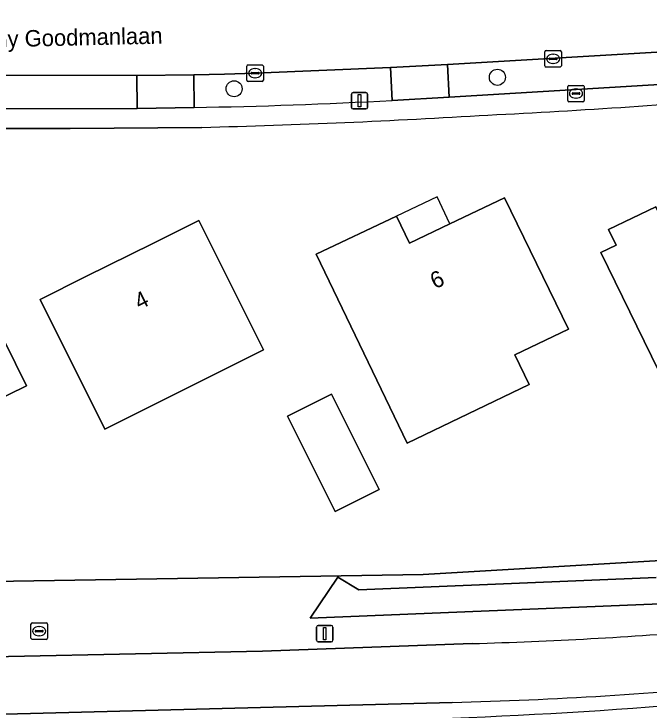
# Model space of a CAD drawing. Extents: x 160455 to 162082, y 388339 to 389736.
# Drawn here: x 160750.97 to 160789.67, y 389185.68 to 389228.12 of the extents above; entities that cross this region are included whole.
import ezdxf

# ---------------------------------------------------------------- set-up
doc = ezdxf.new("R2010")
doc.units = 0
for name, color, linetype in [('IMGEO_Berm_groen', 7, 'Continuous'), ('IMGEO_Boom', 7, 'Continuous'), ('IMGEO_Brandkraan', 7, 'Continuous'), ('IMGEO_Erf', 7, 'Continuous'), ('IMGEO_Groenvoorziening', 7, 'Continuous'), ('IMGEO_Hek', 7, 'Continuous'), ('IMGEO_Kolk', 7, 'Continuous'), ('IMGEO_Lichtmast', 7, 'Continuous'), ('IMGEO_Openbare_ruimte_label', 7, 'Continuous'), ('IMGEO_Pand', 7, 'Continuous'), ('IMGEO_Pand_nummerreeks', 7, 'Continuous'), ('IMGEO_Pand_overbouw', 7, 'Continuous'), ('IMGEO_Parkeervlak_open', 7, 'Continuous'), ('IMGEO_Rijbaan_lokaal_gesloten', 7, 'Continuous'), ('IMGEO_Voetpad_open', 7, 'Continuous'), ('IMGEO_Waterloop', 7, 'Continuous')]:
    doc.layers.add(name, color=color, linetype=linetype)

msp = doc.modelspace()

# ---------------------------------------------------------------- linework, layer by layer
at = {"layer": 'IMGEO_Berm_groen'}
for points in [[(160835.856, 389204.027), (160838.666, 389205.237), (160841.417, 389206.632), (160841.317, 389206.836), (160840.964, 389207.558), (160828.538, 389201.934), (160825.789, 389200.881), (160819.118, 389199.168), (160809.872, 389196.948), (160792.78, 389195.014), (160790.029, 389194.782), (160775.907, 389193.939), (160739.685, 389193.354), (160741.83, 389189.158), (160742.849, 389189.187), (160742.878, 389188.788), (160766.115, 389189.266), (160778.89, 389189.733)], [(160790.35, 389192.16), (160769.021, 389191.274), (160770.706, 389193.77), (160771.98, 389193.012), (160790.103, 389193.757)], [(160777.669, 389186.145), (160745.721, 389185.296), (160745.734, 389184.93)]]:
    msp.add_lwpolyline(points, dxfattribs=at)
for centre, radius, start, end in [((160772.209, 389439.303), 249.66, 271.5334, 274.85132), ((160764.406, 389523.184), 338.258, 271.57186, 276.99717), ((160771.081, 389448.084), 262.022, 271.4407, 275.52398)]:
    msp.add_arc(centre, radius, start, end, dxfattribs=at)
at = {"layer": 'IMGEO_Boom'}
for centre in [(160780.424, 389224.251), (160764.383, 389223.552)]:
    msp.add_circle(centre, 0.489, dxfattribs=at)
at = {"layer": 'IMGEO_Brandkraan'}
for p, q in [((160784.712, 389222.835), (160784.712, 389223.687)), ((160784.787, 389223.761), (160785.639, 389223.761)), ((160785.713, 389223.687), (160785.713, 389222.835)), ((160784.971, 389223.255), (160784.971, 389223.267)), ((160785.014, 389223.304), (160785.412, 389223.304)), ((160785.2, 389223.541), (160785.225, 389223.541)), ((160785.455, 389223.267), (160785.455, 389223.255)), ((160785.409, 389223.218), (160785.011, 389223.218)), ((160785.223, 389222.981), (160785.198, 389222.981)), ((160785.639, 389222.761), (160784.787, 389222.761))]:
    msp.add_line(p, q, dxfattribs=at)
for points in [[(160784.712, 389222.835), (160784.712, 389223.687)], [(160784.787, 389223.761), (160785.639, 389223.761)], [(160785.713, 389223.687), (160785.713, 389222.835)], [(160785.639, 389222.761), (160784.787, 389222.761)]]:
    msp.add_lwpolyline(points, dxfattribs=at)
for centre, radius, start, end in [((160784.789, 389223.685), 0.0765, 91.552, 178.448), ((160784.789, 389223.685), 0.0765, 91.552, 178.448), ((160785.637, 389223.685), 0.0765, 1.552, 88.448), ((160785.637, 389223.685), 0.0765, 1.552, 88.448), ((160785.011, 389223.264), 0.0403, 85.8775, 175.7526), ((160785.008, 389223.254), 0.0366, 178.938, 274.7102), ((160785.412, 389223.261), 0.043, 264.8664, 352.4533), ((160785.416, 389223.266), 0.0386, 1.7309, 96.639), ((160784.789, 389222.837), 0.0765, 181.552, 268.448), ((160784.789, 389222.837), 0.0765, 181.552, 268.448), ((160785.637, 389222.837), 0.0765, 271.552, 358.448), ((160785.637, 389222.837), 0.0765, 271.552, 358.448)]:
    msp.add_arc(centre, radius, start, end, dxfattribs=at)
for centre, major_axis, ratio, start_param, end_param in [((160785.199, 389223.261), (-0.387, 0.002), 0.722429, 4.712389, 7.853982), ((160785.224, 389223.261), (-0.39, 0.002), 0.717154, 1.570796, 4.712389)]:
    msp.add_ellipse(centre, major_axis=major_axis, ratio=ratio, start_param=start_param, end_param=end_param, dxfattribs=at)
at = {"layer": 'IMGEO_Erf'}
for points in [[(160728.561, 389215.115), (160739.685, 389193.354), (160775.907, 389193.939), (160790.029, 389194.782), (160792.78, 389195.014), (160809.872, 389196.948), (160819.118, 389199.168), (160825.789, 389200.881), (160828.538, 389201.934), (160840.964, 389207.558), (160840.582, 389208.339), (160828.436, 389233.158)], [(160762.417, 389221.201), (160754.391, 389221.137), (160750.31, 389221.126), (160748.581, 389221.117), (160745.756, 389221.061), (160744.291, 389220.973)]]:
    msp.add_lwpolyline(points, dxfattribs=at)
for points in [[(160790.084, 389216.35), (160790.531, 389215.437), (160793.942, 389217.108), (160794.389, 389216.195), (160798.399, 389218.159), (160802.796, 389209.175), (160798.771, 389207.205), (160799.211, 389206.306), (160793.183, 389203.356), (160791.872, 389206.034), (160790.695, 389205.457), (160786.72, 389213.579), (160787.651, 389214.023), (160787.198, 389214.973)], [(160784.753, 389208.901), (160781.49, 389207.333), (160782.361, 389205.52), (160774.928, 389201.947), (160769.391, 389213.468), (160774.285, 389215.795), (160775.066, 389214.149), (160777.536, 389215.321), (160780.862, 389216.899)], [(160746.161, 389202.715), (160745.941, 389203.164), (160739.741, 389200.092), (160737.357, 389204.904), (160737.079, 389204.766), (160735.992, 389206.954), (160736.269, 389207.092), (160735.888, 389207.863), (160733.88, 389211.922), (160735.564, 389212.769), (160735.753, 389212.864), (160738.384, 389214.187), (160738.574, 389214.282), (160740.362, 389215.181), (160741.018, 389213.877), (160746.283, 389216.45), (160751.74, 389205.439)], [(160766.178, 389207.64), (160756.501, 389202.803), (160752.564, 389210.707), (160755.356, 389212.099), (160759.429, 389214.129), (160762.235, 389215.528)], [(160773.23, 389199.124), (160770.546, 389197.783), (160767.64, 389203.597), (160770.323, 389204.938)]]:
    msp.add_lwpolyline(points, close=True, dxfattribs=at)
for centre, radius, start, end in [((160753.596, 389742.068), 520.781, 272.88973, 274.79048), ((160750.07, 389711.859), 490.813, 271.44145, 273.47861)]:
    msp.add_arc(centre, radius, start, end, dxfattribs=at)
at = {"layer": 'IMGEO_Groenvoorziening'}
msp.add_lwpolyline([(160790.103, 389193.757), (160771.98, 389193.012), (160770.706, 389193.77), (160769.021, 389191.274), (160790.35, 389192.16)], dxfattribs=at)
at = {"layer": 'IMGEO_Hek'}
msp.add_lwpolyline([(160739.685, 389193.354), (160775.907, 389193.939), (160790.029, 389194.782), (160792.78, 389195.014), (160809.872, 389196.948), (160819.118, 389199.168), (160825.789, 389200.881), (160828.538, 389201.934), (160840.964, 389207.558)], dxfattribs=at)
at = {"layer": 'IMGEO_Kolk'}
for p, q in [((160783.32, 389224.953), (160783.32, 389225.805)), ((160783.395, 389225.879), (160784.247, 389225.879)), ((160784.321, 389225.805), (160784.321, 389224.953)), ((160783.579, 389225.373), (160783.579, 389225.385)), ((160783.622, 389225.422), (160784.02, 389225.422)), ((160783.808, 389225.659), (160783.833, 389225.659)), ((160784.063, 389225.385), (160784.063, 389225.373)), ((160765.163, 389224.076), (160765.163, 389224.928)), ((160765.238, 389225.002), (160766.09, 389225.002)), ((160766.164, 389224.928), (160766.164, 389224.076)), ((160784.017, 389225.336), (160783.619, 389225.336)), ((160783.831, 389225.099), (160783.806, 389225.099)), ((160765.422, 389224.496), (160765.422, 389224.508)), ((160765.465, 389224.545), (160765.863, 389224.545)), ((160765.651, 389224.782), (160765.676, 389224.782)), ((160765.906, 389224.508), (160765.906, 389224.496)), ((160784.247, 389224.879), (160783.395, 389224.879)), ((160765.86, 389224.459), (160765.462, 389224.459)), ((160765.674, 389224.222), (160765.649, 389224.222)), ((160766.09, 389224.002), (160765.238, 389224.002)), ((160752.079, 389190.988), (160752.931, 389190.988)), ((160752.004, 389190.062), (160752.004, 389190.914)), ((160752.492, 389190.768), (160752.517, 389190.768)), ((160753.005, 389190.914), (160753.005, 389190.062)), ((160752.263, 389190.482), (160752.263, 389190.494)), ((160752.701, 389190.445), (160752.303, 389190.445)), ((160752.306, 389190.531), (160752.704, 389190.531)), ((160752.515, 389190.208), (160752.49, 389190.208)), ((160752.747, 389190.494), (160752.747, 389190.482)), ((160752.931, 389189.988), (160752.079, 389189.988))]:
    msp.add_line(p, q, dxfattribs=at)
for points in [[(160783.32, 389224.953), (160783.32, 389225.805)], [(160783.395, 389225.879), (160784.247, 389225.879)], [(160784.321, 389225.805), (160784.321, 389224.953)], [(160765.163, 389224.076), (160765.163, 389224.928)], [(160765.238, 389225.002), (160766.09, 389225.002)], [(160766.164, 389224.928), (160766.164, 389224.076)], [(160784.247, 389224.879), (160783.395, 389224.879)], [(160766.09, 389224.002), (160765.238, 389224.002)], [(160752.079, 389190.988), (160752.931, 389190.988)], [(160752.004, 389190.062), (160752.004, 389190.914)], [(160753.005, 389190.914), (160753.005, 389190.062)], [(160752.931, 389189.988), (160752.079, 389189.988)]]:
    msp.add_lwpolyline(points, dxfattribs=at)
for centre, radius, start, end in [((160783.397, 389225.803), 0.0765, 91.552, 178.448), ((160783.397, 389225.803), 0.0765, 91.552, 178.448), ((160784.245, 389225.803), 0.0765, 1.552, 88.448), ((160784.245, 389225.803), 0.0765, 1.552, 88.448), ((160783.619, 389225.382), 0.0403, 85.8775, 175.7526), ((160783.616, 389225.372), 0.0366, 178.938, 274.7102), ((160784.02, 389225.379), 0.043, 264.8664, 352.4533), ((160784.024, 389225.384), 0.0386, 1.7309, 96.639), ((160765.24, 389224.926), 0.0765, 91.552, 178.448), ((160765.24, 389224.926), 0.0765, 91.552, 178.448), ((160766.088, 389224.926), 0.0765, 1.552, 88.448), ((160766.088, 389224.926), 0.0765, 1.552, 88.448), ((160783.397, 389224.955), 0.0765, 181.552, 268.448), ((160783.397, 389224.955), 0.0765, 181.552, 268.448), ((160784.245, 389224.955), 0.0765, 271.552, 358.448), ((160784.245, 389224.955), 0.0765, 271.552, 358.448), ((160765.462, 389224.505), 0.0403, 85.8775, 175.7526), ((160765.867, 389224.507), 0.0386, 1.7309, 96.639), ((160765.24, 389224.078), 0.0765, 181.552, 268.448), ((160765.24, 389224.078), 0.0765, 181.552, 268.448), ((160765.459, 389224.495), 0.0366, 178.938, 274.7102), ((160765.863, 389224.502), 0.043, 264.8664, 352.4533), ((160766.088, 389224.078), 0.0765, 271.552, 358.448), ((160766.088, 389224.078), 0.0765, 271.552, 358.448), ((160752.081, 389190.912), 0.0765, 91.552, 178.448), ((160752.081, 389190.912), 0.0765, 91.552, 178.448), ((160752.929, 389190.912), 0.0765, 1.552, 88.448), ((160752.929, 389190.912), 0.0765, 1.552, 88.448), ((160752.303, 389190.491), 0.0403, 85.8775, 175.7526), ((160752.3, 389190.481), 0.0366, 178.938, 274.7102), ((160752.704, 389190.488), 0.043, 264.8664, 352.4533), ((160752.708, 389190.493), 0.0386, 1.7309, 96.639), ((160752.081, 389190.064), 0.0765, 181.552, 268.448), ((160752.081, 389190.064), 0.0765, 181.552, 268.448), ((160752.929, 389190.064), 0.0765, 271.552, 358.448), ((160752.929, 389190.064), 0.0765, 271.552, 358.448)]:
    msp.add_arc(centre, radius, start, end, dxfattribs=at)
for centre, major_axis, ratio, start_param, end_param in [((160783.807, 389225.379), (-0.387, 0.002), 0.722429, 4.712389, 7.853982), ((160783.832, 389225.379), (-0.39, 0.002), 0.717154, 1.570796, 4.712389), ((160765.65, 389224.502), (-0.387, 0.002), 0.722429, 4.712389, 7.853982), ((160765.675, 389224.502), (-0.39, 0.002), 0.717154, 1.570796, 4.712389), ((160752.491, 389190.488), (-0.387, 0.002), 0.722429, 4.712389, 7.853982), ((160752.516, 389190.488), (-0.39, 0.002), 0.717154, 1.570796, 4.712389)]:
    msp.add_ellipse(centre, major_axis=major_axis, ratio=ratio, start_param=start_param, end_param=end_param, dxfattribs=at)
at = {"layer": 'IMGEO_Lichtmast'}
for p, q in [((160771.628, 389223.321), (160772.418, 389223.321)), ((160772.418, 389223.321), (160771.628, 389223.321)), ((160771.528, 389222.421), (160771.528, 389223.221)), ((160771.528, 389223.221), (160771.528, 389222.421)), ((160772.518, 389223.221), (160772.518, 389222.421)), ((160772.518, 389222.421), (160772.518, 389223.221)), ((160772.418, 389222.321), (160771.628, 389222.321)), ((160771.628, 389222.321), (160772.418, 389222.321)), ((160769.409, 389189.933), (160769.409, 389190.733)), ((160769.409, 389190.733), (160769.409, 389189.933)), ((160769.509, 389190.833), (160770.299, 389190.833)), ((160770.299, 389190.833), (160769.509, 389190.833)), ((160770.399, 389190.733), (160770.399, 389189.933)), ((160770.399, 389189.933), (160770.399, 389190.733)), ((160770.299, 389189.833), (160769.509, 389189.833)), ((160769.509, 389189.833), (160770.299, 389189.833))]:
    msp.add_line(p, q, dxfattribs=at)
for points in [[(160771.948, 389223.196), (160772.098, 389223.196), (160772.098, 389222.446), (160771.948, 389222.446), (160771.948, 389223.196)], [(160769.829, 389190.708), (160769.979, 389190.708), (160769.979, 389189.958), (160769.829, 389189.958), (160769.829, 389190.708)]]:
    msp.add_lwpolyline(points, dxfattribs=at)
for centre, start, end in [((160771.628, 389223.221), 90, 180), ((160771.628, 389223.221), 90, 180), ((160772.418, 389223.221), 0, 90), ((160772.418, 389223.221), 360, 90), ((160771.628, 389222.421), 180, 270), ((160771.628, 389222.421), 180, 270), ((160772.418, 389222.421), 270, 0), ((160772.418, 389222.421), 270, 0), ((160769.509, 389190.733), 90, 180), ((160769.509, 389190.733), 90, 180), ((160770.299, 389190.733), 0, 90), ((160770.299, 389190.733), 360, 90), ((160769.509, 389189.933), 180, 270), ((160769.509, 389189.933), 180, 270), ((160770.299, 389189.933), 270, 0), ((160770.299, 389189.933), 270, 0)]:
    msp.add_arc(centre, 0.1, start, end, dxfattribs=at)
at = {"layer": 'IMGEO_Pand'}
for points in [[(160798.399, 389218.159), (160794.389, 389216.195), (160793.942, 389217.108), (160790.531, 389215.437), (160790.084, 389216.35), (160787.198, 389214.973), (160787.651, 389214.023), (160786.72, 389213.579), (160790.695, 389205.457), (160791.872, 389206.034), (160793.183, 389203.356), (160799.211, 389206.306), (160798.771, 389207.205), (160802.796, 389209.175)], [(160774.285, 389215.795), (160769.391, 389213.468), (160774.928, 389201.947), (160782.361, 389205.52), (160781.49, 389207.333), (160784.753, 389208.901), (160780.862, 389216.899), (160777.536, 389215.321), (160775.066, 389214.149)], [(160735.888, 389207.863), (160736.269, 389207.092), (160735.992, 389206.954), (160737.079, 389204.766), (160737.357, 389204.904), (160739.741, 389200.092), (160745.941, 389203.164), (160746.161, 389202.715), (160751.74, 389205.439), (160746.283, 389216.45), (160741.018, 389213.877), (160740.362, 389215.181), (160738.574, 389214.282), (160738.384, 389214.187), (160735.753, 389212.864), (160735.564, 389212.769), (160733.88, 389211.922)], [(160759.429, 389214.129), (160755.356, 389212.099), (160752.564, 389210.707), (160756.501, 389202.803), (160766.178, 389207.64), (160762.235, 389215.528)], [(160770.546, 389197.783), (160773.23, 389199.124), (160770.323, 389204.938), (160767.64, 389203.597)]]:
    msp.add_lwpolyline(points, close=True, dxfattribs=at)
at = {"layer": 'IMGEO_Pand_overbouw'}
msp.add_lwpolyline([(160774.285, 389215.795), (160775.066, 389214.149), (160777.536, 389215.321), (160776.757, 389216.958)], close=True, dxfattribs=at)
at = {"layer": 'IMGEO_Parkeervlak_open'}
msp.add_lwpolyline([(160791.183, 389225.855), (160777.384, 389225.026), (160777.487, 389223.032), (160791.306, 389223.864)], close=True, dxfattribs=at)
for points in [[(160774.014, 389222.841), (160773.911, 389224.843), (160765.664, 389224.5), (160763.799, 389224.453), (160761.934, 389224.409), (160761.946, 389222.411)], [(160748.585, 389222.317), (160750.304, 389222.326), (160758.475, 389222.343), (160758.452, 389224.363), (160749.361, 389224.373)]]:
    msp.add_lwpolyline(points, dxfattribs=at)
msp.add_arc((160755.743, 389566.056), 343.701, 271.0341, 273.04724, dxfattribs=at)
at = {"layer": 'IMGEO_Rijbaan_lokaal_gesloten'}
for points in [[(160749.361, 389224.373), (160758.452, 389224.363), (160761.934, 389224.409), (160763.799, 389224.453), (160765.664, 389224.5), (160773.911, 389224.843), (160777.384, 389225.026), (160791.183, 389225.855), (160794.651, 389226.119), (160798.833, 389226.508), (160802.29, 389226.853)], [(160778.89, 389189.733), (160766.115, 389189.266), (160742.878, 389188.788), (160742.849, 389189.187), (160741.83, 389189.158), (160740.486, 389189.12), (160740.151, 389189.111)], [(160745.734, 389184.93), (160745.721, 389185.296), (160777.669, 389186.145)]]:
    msp.add_lwpolyline(points, dxfattribs=at)
for centre, radius, start, end in [((160772.209, 389439.303), 249.66, 271.5334, 274.85132), ((160771.081, 389448.084), 262.022, 271.4407, 275.52398)]:
    msp.add_arc(centre, radius, start, end, dxfattribs=at)
at = {"layer": 'IMGEO_Voetpad_open'}
for points in [[(160773.911, 389224.843), (160774.014, 389222.841), (160777.487, 389223.032), (160777.384, 389225.026)], [(160758.452, 389224.363), (160758.475, 389222.343), (160761.946, 389222.411), (160761.934, 389224.409)]]:
    msp.add_lwpolyline(points, close=True, dxfattribs=at)
for points in [[(160802.516, 389224.882), (160799.036, 389224.494), (160794.793, 389224.123), (160791.306, 389223.864), (160777.487, 389223.032), (160774.014, 389222.841)], [(160761.946, 389222.411), (160758.475, 389222.343), (160750.304, 389222.326), (160748.585, 389222.317)], [(160744.291, 389220.973), (160745.756, 389221.061), (160748.581, 389221.117), (160750.31, 389221.126), (160754.391, 389221.137), (160762.417, 389221.201)]]:
    msp.add_lwpolyline(points, dxfattribs=at)
for centre, radius, start, end in [((160755.743, 389566.056), 343.701, 271.0341, 273.04724), ((160753.596, 389742.068), 520.781, 272.88973, 274.79048), ((160750.07, 389711.859), 490.813, 271.44145, 273.47861)]:
    msp.add_arc(centre, radius, start, end, dxfattribs=at)
at = {"layer": 'IMGEO_Waterloop'}
msp.add_arc((160764.406, 389523.184), 338.258, 271.57186, 276.99717, dxfattribs=at)

# ---------------------------------------------------------------- texts
at = {"layer": 'IMGEO_Openbare_ruimte_label'}
msp.add_text('Benny Goodmanlaan', height=1, rotation=1.2603, dxfattribs=at).set_placement((160747.468, 389226.029))
at = {"layer": 'IMGEO_Pand_nummerreeks'}
for s, rotation, p in [('6', 24.7964, (160776.619, 389211.325)), ('4', 26.4963, (160758.616, 389210.059))]:
    msp.add_text(s, height=1, rotation=rotation, dxfattribs=at).set_placement(p)

doc.saveas('drawing.dxf')
